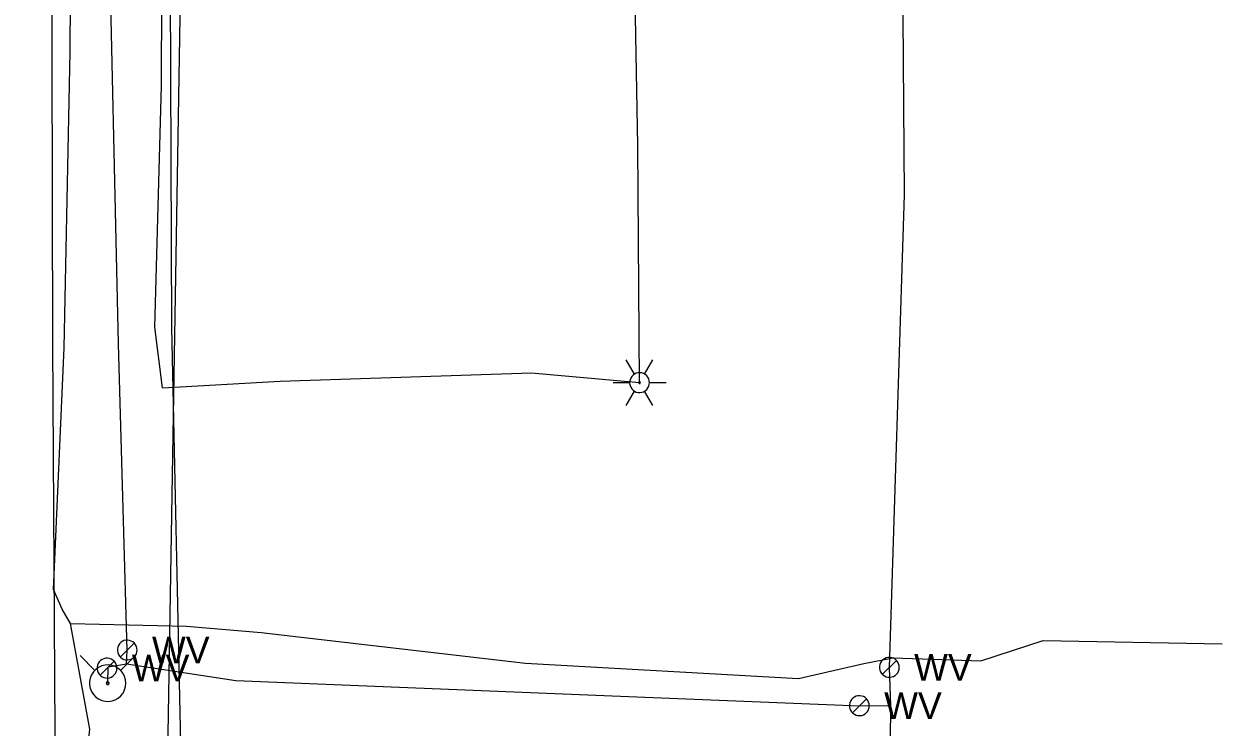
# Model space of a CAD drawing. Extents: x 600849 to 606371, y 330010 to 403088.
# Drawn here: x 602031.9 to 602204.3, y 368129.2 to 368230.3 of the extents above; entities that cross this region are included whole.
import ezdxf

# ---------------------------------------------------------------- set-up
doc = ezdxf.new("R2010")
doc.units = 0
for name, color, linetype in [('E_LTG', 7, 'Continuous'), ('E_UTL_E_UG', 7, 'Continuous'), ('E_UTL_G_UG', 7, 'Continuous'), ('E_UTL_Overhead', 7, 'Continuous'), ('E_UTL_T_UG', 7, 'Continuous'), ('E_UTL_W', 7, 'Continuous'), ('E_UTL_W_UG', 7, 'Continuous'), ('E_UTL_WHydrant', 7, 'Continuous')]:
    doc.layers.add(name, color=color, linetype=linetype)

msp = doc.modelspace()

# ---------------------------------------------------------------- linework, layer by layer
at = {"layer": 'E_LTG'}
for points in [[(602119.75, 368179.95), (602118.56, 368182.01)], [(602121.18, 368179.95), (602122.37, 368182.01)], [(602121.9, 368178.71), (602121.87, 368178.98), (602121.79, 368179.24), (602121.67, 368179.48), (602121.5, 368179.7), (602121.3, 368179.88), (602121.06, 368180.01), (602120.8, 368180.1), (602120.53, 368180.14), (602120.26, 368180.13), (602120, 368180.06), (602119.75, 368179.95), (602119.53, 368179.79), (602119.34, 368179.59), (602119.2, 368179.37), (602119.1, 368179.11), (602119.04, 368178.85), (602119.04, 368178.58), (602119.1, 368178.31), (602119.2, 368178.06), (602119.34, 368177.83), (602119.53, 368177.63), (602119.75, 368177.47), (602120, 368177.36), (602120.26, 368177.3), (602120.53, 368177.28), (602120.8, 368177.32), (602121.06, 368177.41), (602121.3, 368177.55), (602121.5, 368177.73), (602121.67, 368177.94), (602121.79, 368178.18), (602121.87, 368178.44), (602121.9, 368178.71)], [(602121.9, 368178.71), (602121.87, 368178.98), (602121.79, 368179.24), (602121.67, 368179.48), (602121.5, 368179.7), (602121.3, 368179.88), (602121.06, 368180.01), (602120.8, 368180.1), (602120.53, 368180.14), (602120.26, 368180.13), (602120, 368180.06), (602119.75, 368179.95), (602119.53, 368179.79), (602119.34, 368179.59), (602119.2, 368179.37), (602119.1, 368179.11), (602119.04, 368178.85), (602119.04, 368178.58), (602119.1, 368178.31), (602119.2, 368178.06), (602119.34, 368177.83), (602119.53, 368177.63), (602119.75, 368177.47), (602120, 368177.36), (602120.26, 368177.3), (602120.53, 368177.28), (602120.8, 368177.32), (602121.06, 368177.41), (602121.3, 368177.55), (602121.5, 368177.73), (602121.67, 368177.94), (602121.79, 368178.18), (602121.87, 368178.44), (602121.9, 368178.71)], [(602121.9, 368178.71), (602121.87, 368178.98), (602121.79, 368179.24), (602121.67, 368179.48), (602121.5, 368179.7), (602121.3, 368179.88), (602121.06, 368180.01), (602120.8, 368180.1), (602120.53, 368180.14), (602120.26, 368180.13), (602120, 368180.06), (602119.75, 368179.95), (602119.53, 368179.79), (602119.34, 368179.59), (602119.2, 368179.37), (602119.1, 368179.11), (602119.04, 368178.85), (602119.04, 368178.58), (602119.1, 368178.31), (602119.2, 368178.06), (602119.34, 368177.83), (602119.53, 368177.63), (602119.75, 368177.47), (602120, 368177.36), (602120.26, 368177.3), (602120.53, 368177.28), (602120.8, 368177.32), (602121.06, 368177.41), (602121.3, 368177.55), (602121.5, 368177.73), (602121.67, 368177.94), (602121.79, 368178.18), (602121.87, 368178.44), (602121.9, 368178.71)], [(602116.66, 368178.71), (602119.04, 368178.71)], [(602120.59, 368178.71), (602120.58, 368178.73), (602120.58, 368178.76), (602120.57, 368178.78), (602120.55, 368178.79), (602120.54, 368178.81), (602120.52, 368178.82), (602120.49, 368178.83), (602120.47, 368178.83), (602120.45, 368178.83), (602120.43, 368178.82), (602120.41, 368178.81), (602120.39, 368178.8), (602120.37, 368178.79), (602120.36, 368178.77), (602120.35, 368178.75), (602120.35, 368178.72), (602120.35, 368178.7), (602120.35, 368178.68), (602120.36, 368178.66), (602120.37, 368178.64), (602120.39, 368178.62), (602120.41, 368178.61), (602120.43, 368178.6), (602120.45, 368178.59), (602120.47, 368178.59), (602120.49, 368178.6), (602120.52, 368178.6), (602120.54, 368178.61), (602120.55, 368178.63), (602120.57, 368178.65), (602120.58, 368178.67), (602120.58, 368178.69), (602120.59, 368178.71)], [(602121.9, 368178.71), (602124.28, 368178.71)], [(602118.56, 368175.41), (602119.75, 368177.47)], [(602122.37, 368175.41), (602121.18, 368177.47)]]:
    msp.add_lwpolyline(points, dxfattribs=at)
at = {"layer": 'E_UTL_E_UG'}
for points in [[(602063.62, 367768.81), (602057.04, 367823.28), (602048.82, 367853.83), (602043.14, 367869.22), (602039.3, 367882.31), (602033.93, 367899.89), (602033.03, 367915.58), (602032.85, 367983.69), (602032.6, 367993.25), (602034.38, 368042.58), (602034.61, 368087.2), (602036.4, 368128.48), (602036.06, 368184.31), (602035.9, 368268.45), (602035.28, 368327.99), (602034.44, 368347.59), (602034.75, 368377.79), (602035.59, 368442.38), (602036.65, 368479.27), (602031.91, 368543.82)], [(602051.83, 368177.97), (602068.77, 368178.91), (602104.94, 368180.11), (602120.47, 368178.71), (602120.23, 368212.78), (602119.65, 368244.52), (602115.82, 368284.06), (602113.38, 368296.56), (602102.86, 368356.74), (602097.49, 368400.22), (602096.43, 368407.67), (602096.43, 368424.31), (602097.91, 368459.79), (602098.36, 368508.89), (602098.63, 368509.93)], [(602051.83, 368177.97), (602050.75, 368186.69), (602051.72, 368221.41), (602051.8, 368247.21), (602053.51, 368273.53), (602055.16, 368276.21)]]:
    msp.add_lwpolyline(points, dxfattribs=at)
at = {"layer": 'E_UTL_G_UG'}
for points in [[(602038.62, 368144.1), (602037.43, 368146.16), (602036.17, 368148.99), (602037.69, 368183.72), (602038.58, 368226.28), (602038.77, 368256.42), (602039.18, 368272.97), (602039.09, 368287.15), (602039.36, 368292.01), (602039.42, 368304.58), (602040.29, 368328.1), (602040.63, 368347.43), (602040.79, 368356.26), (602041.08, 368382.58), (602041.26, 368422.12), (602041.55, 368450.67), (602041.34, 368472.06), (602040.31, 368500.65), (602039.52, 368542.31)], [(602057.02, 367758.67), (602056.16, 367808.26), (602056.26, 367810.39), (602056.3, 367850.82), (602056.47, 367854.89), (602057.08, 367898.54), (602056.57, 367904.75), (602055.41, 367908.47), (602052.15, 367917.32), (602050.86, 367924.78), (602047.04, 367938.75), (602045.58, 367942.5), (602041.22, 367959.18), (602039.05, 367980.75), (602037.27, 368026.55), (602038.67, 368050.62), (602038, 368085.26), (602039.2, 368107.15), (602041.39, 368128.88), (602038.62, 368144.1)], [(602038.62, 368144.1), (602055.32, 368143.71), (602066.03, 368142.81), (602104.08, 368138.4), (602143.34, 368136.19), (602152.73, 368138.32), (602156.98, 368139.15), (602169.59, 368138.71), (602178.53, 368141.65), (602204.27, 368141.18)]]:
    msp.add_lwpolyline(points, dxfattribs=at)
at = {"layer": 'E_UTL_Overhead'}
msp.add_lwpolyline([(602049.62, 366998.37), (602049.43, 367090.32), (602050.33, 367289.54), (602050.21, 367450.04), (602046.65, 367600.38), (602051.29, 367697.52), (602053.8, 367901.24), (602051.89, 368080.89), (602055.16, 368276.21), (602053.08, 368301.06), (602057.62, 368469.75), (602045.39, 368617.17), (602046.06, 368815.09), (602047.67, 369060.69), (602047.72, 369211.87), (602048.36, 369250.01), (602048.54, 369288.25), (602049.4, 369442.5), (602049.76, 369613.32), (602051.08, 369789.61)], dxfattribs=at)
at = {"layer": 'E_UTL_T_UG'}
msp.add_lwpolyline([(602051.34, 368009.14), (602051.89, 368080.89), (602055.36, 368086.98), (602053.17, 368186.65), (602052.96, 368247.29), (602057.14, 368287.65), (602056.92, 368311.6), (602057.26, 368326.5), (602055.41, 368414.65), (602056.51, 368455.04), (602056.73, 368477.07), (602056.88, 368545.29), (602056.27, 368673.81), (602055.65, 368695.47), (602057.54, 368813.47), (602059, 368959.42), (602058.48, 369087.55)], dxfattribs=at)
at = {"layer": 'E_UTL_W'}
for points in [[(602048.19, 368140.27), (602048.17, 368140.54), (602048.09, 368140.8), (602047.97, 368141.04), (602047.8, 368141.26), (602047.6, 368141.44), (602047.36, 368141.57), (602047.1, 368141.66), (602046.84, 368141.7), (602046.57, 368141.69), (602046.3, 368141.62), (602046.06, 368141.51), (602045.83, 368141.35), (602045.65, 368141.16), (602045.5, 368140.93), (602045.4, 368140.68), (602045.35, 368140.41), (602045.35, 368140.14), (602045.4, 368139.87), (602045.5, 368139.62), (602045.65, 368139.39), (602045.83, 368139.2), (602046.06, 368139.04), (602046.3, 368138.93), (602046.57, 368138.86), (602046.84, 368138.85), (602047.1, 368138.89), (602047.36, 368138.98), (602047.6, 368139.11), (602047.8, 368139.29), (602047.97, 368139.5), (602048.09, 368139.74), (602048.17, 368140), (602048.19, 368140.27)], [(602045.76, 368139.27), (602047.78, 368141.28)], [(602045.29, 368137.67), (602045.26, 368137.94), (602045.19, 368138.2), (602045.06, 368138.45), (602044.9, 368138.66), (602044.69, 368138.84), (602044.46, 368138.97), (602044.2, 368139.06), (602043.93, 368139.1), (602043.66, 368139.09), (602043.4, 368139.02), (602043.15, 368138.91), (602042.93, 368138.75), (602042.74, 368138.56), (602042.6, 368138.33), (602042.5, 368138.08), (602042.44, 368137.81), (602042.44, 368137.54), (602042.5, 368137.27), (602042.6, 368137.02), (602042.74, 368136.79), (602042.93, 368136.6), (602043.15, 368136.44), (602043.4, 368136.33), (602043.66, 368136.26), (602043.93, 368136.25), (602044.2, 368136.29), (602044.46, 368136.38), (602044.69, 368136.51), (602044.9, 368136.69), (602045.06, 368136.9), (602045.19, 368137.14), (602045.26, 368137.4), (602045.29, 368137.67)], [(602042.86, 368136.67), (602044.87, 368138.68)], [(602157.84, 368137.78), (602157.81, 368138.05), (602157.73, 368138.31), (602157.61, 368138.55), (602157.44, 368138.77), (602157.24, 368138.95), (602157, 368139.08), (602156.75, 368139.17), (602156.48, 368139.21), (602156.21, 368139.2), (602155.94, 368139.13), (602155.7, 368139.02), (602155.48, 368138.86), (602155.29, 368138.67), (602155.14, 368138.44), (602155.04, 368138.19), (602154.99, 368137.92), (602154.99, 368137.65), (602155.04, 368137.38), (602155.14, 368137.13), (602155.29, 368136.9), (602155.48, 368136.71), (602155.7, 368136.55), (602155.94, 368136.44), (602156.21, 368136.37), (602156.48, 368136.36), (602156.75, 368136.4), (602157, 368136.49), (602157.24, 368136.62), (602157.44, 368136.8), (602157.61, 368137.01), (602157.73, 368137.25), (602157.81, 368137.51), (602157.84, 368137.78)], [(602155.4, 368136.78), (602157.42, 368138.79)], [(602153.52, 368132.27), (602153.49, 368132.54), (602153.42, 368132.8), (602153.29, 368133.04), (602153.13, 368133.25), (602152.92, 368133.43), (602152.69, 368133.57), (602152.43, 368133.66), (602152.16, 368133.69), (602151.89, 368133.68), (602151.63, 368133.62), (602151.38, 368133.5), (602151.16, 368133.35), (602150.97, 368133.15), (602150.83, 368132.92), (602150.73, 368132.67), (602150.68, 368132.41), (602150.68, 368132.13), (602150.73, 368131.87), (602150.83, 368131.62), (602150.97, 368131.39), (602151.16, 368131.19), (602151.38, 368131.03), (602151.63, 368130.92), (602151.89, 368130.86), (602152.16, 368130.85), (602152.43, 368130.88), (602152.69, 368130.97), (602152.92, 368131.11), (602153.13, 368131.29), (602153.29, 368131.5), (602153.42, 368131.74), (602153.49, 368132), (602153.52, 368132.27)], [(602151.09, 368131.26), (602153.1, 368133.28)]]:
    msp.add_lwpolyline(points, dxfattribs=at)
at = {"layer": 'E_UTL_W_UG'}
for points in [[(602152.75, 366995.85), (602154.04, 367120.41), (602154.82, 367274.91), (602154.85, 367280.06), (602155.51, 367346.25), (602155.3, 367427.76), (602153.59, 367525.35), (602155.62, 367569.03), (602154.98, 367573.69), (602152.27, 367596.21), (602153.25, 367736.28), (602154.14, 367843.75), (602155.2, 367981.06), (602156.64, 368132.29), (602156.41, 368137.78), (602158.61, 368205.69), (602157.53, 368347.32), (602155.12, 368429.53), (602155.41, 368532.9), (602154.38, 368609.08)], [(602046.65, 368138.29), (602046.77, 368140.27), (602045.53, 368184.29), (602042.53, 368315.99), (602043.81, 368318.45), (602043.37, 368322.81)], [(602043.96, 368135.51), (602044.03, 368137.85), (602046.65, 368138.29), (602062.38, 368135.91), (602122.41, 368133.47), (602152.09, 368132.27), (602156.64, 368132.29)]]:
    msp.add_lwpolyline(points, dxfattribs=at)
at = {"layer": 'E_UTL_WHydrant'}
for points in [[(602042.13, 368137.34), (602039.98, 368139.48)], [(602045.8, 368137.34), (602047.94, 368139.48)], [(602046.58, 368135.51), (602046.54, 368136), (602046.39, 368136.48), (602046.17, 368136.92), (602045.86, 368137.32), (602045.48, 368137.64), (602045.05, 368137.89), (602044.58, 368138.06), (602044.08, 368138.13), (602043.59, 368138.1), (602043.1, 368137.99), (602042.65, 368137.78), (602042.24, 368137.49), (602041.9, 368137.13), (602041.63, 368136.71), (602041.44, 368136.25), (602041.35, 368135.76), (602041.35, 368135.26), (602041.44, 368134.77), (602041.63, 368134.31), (602041.9, 368133.89), (602042.24, 368133.52), (602042.65, 368133.24), (602043.1, 368133.03), (602043.59, 368132.91), (602044.08, 368132.89), (602044.58, 368132.96), (602045.05, 368133.12), (602045.48, 368133.37), (602045.86, 368133.7), (602046.17, 368134.09), (602046.39, 368134.53), (602046.54, 368135.01), (602046.58, 368135.51)], [(602044.16, 368135.51), (602044.16, 368135.54), (602044.15, 368135.58), (602044.13, 368135.62), (602044.1, 368135.65), (602044.08, 368135.67), (602044.04, 368135.69), (602044.01, 368135.7), (602043.97, 368135.71), (602043.93, 368135.71), (602043.89, 368135.7), (602043.86, 368135.68), (602043.83, 368135.66), (602043.8, 368135.63), (602043.78, 368135.6), (602043.77, 368135.56), (602043.76, 368135.53), (602043.76, 368135.49), (602043.77, 368135.45), (602043.78, 368135.42), (602043.8, 368135.38), (602043.83, 368135.36), (602043.86, 368135.33), (602043.89, 368135.32), (602043.93, 368135.31), (602043.97, 368135.31), (602044.01, 368135.31), (602044.04, 368135.32), (602044.08, 368135.34), (602044.1, 368135.37), (602044.13, 368135.4), (602044.15, 368135.43), (602044.16, 368135.47), (602044.16, 368135.51)]]:
    msp.add_lwpolyline(points, dxfattribs=at)

# ---------------------------------------------------------------- texts
at = {"layer": 'E_UTL_W'}
for p in [(602050.33, 368138.35), (602047.43, 368135.75), (602159.97, 368135.86), (602155.66, 368130.34)]:
    msp.add_text('WV', height=3.85, dxfattribs=at).set_placement(p)

doc.saveas('drawing.dxf')
